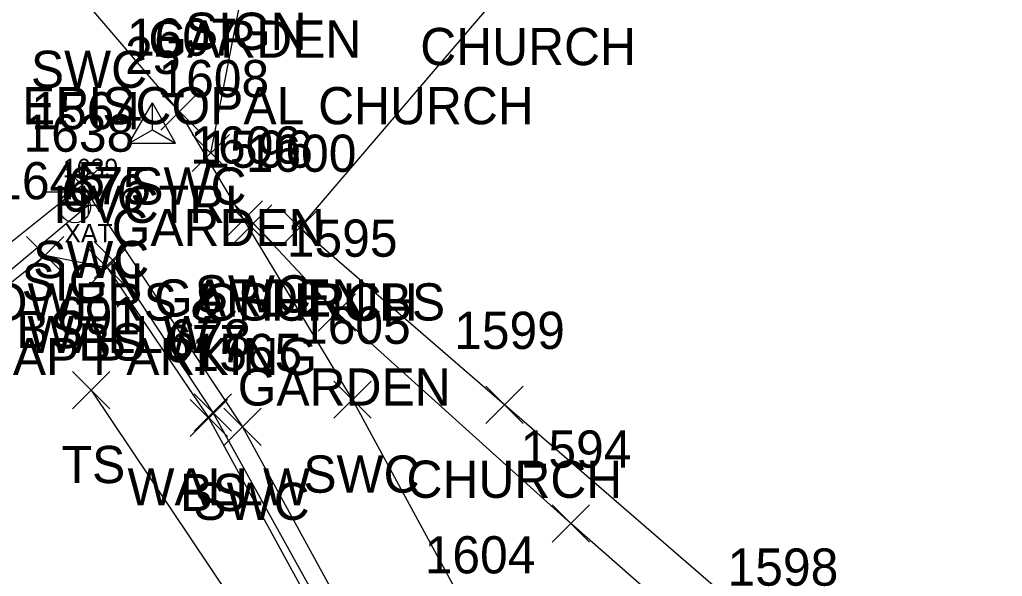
# Model space of a CAD drawing. Extents: x 1462668 to 1465147, y 550359 to 557351.
# Drawn here: x 1464726.3 to 1464779.1, y 552601.3 to 552631.2 of the extents above; entities that cross this region are included whole.
import ezdxf

# ---------------------------------------------------------------- set-up
doc = ezdxf.new("R2010")
doc.units = 0
for name, color, linetype in [('B_A', 7, 'Continuous'), ('B_I', 7, 'Continuous'), ('B_TIC', 7, 'Continuous'), ('BSUBM', 7, 'Continuous'), ('C_A', 7, 'Continuous'), ('C_I', 7, 'Continuous'), ('CPSM', 7, 'Continuous'), ('L_A', 7, 'Continuous'), ('L_C', 7, 'Continuous'), ('L_I', 7, 'Continuous'), ('L_TIC', 7, 'Continuous'), ('LAPB', 7, 'Continuous'), ('LBC', 7, 'Continuous'), ('LELB', 7, 'Continuous'), ('LW', 7, 'Continuous'), ('R_A', 7, 'Continuous'), ('R_I', 7, 'Continuous'), ('R_TIC', 7, 'Continuous'), ('RSW', 7, 'Continuous'), ('S_A', 7, 'Continuous'), ('S_C', 7, 'Continuous'), ('S_I', 7, 'Continuous'), ('SSGN', 7, 'Continuous')]:
    doc.layers.add(name, color=color, linetype=linetype)

msp = doc.modelspace()

# ---------------------------------------------------------------- linework, layer by layer
at = {"layer": 'B_TIC'}
msp.add_line((1464730.036, 552621.194), (1464730.111, 552621.194), dxfattribs=at)
for points in [[(1464730.032, 552620.694), (1464730.032, 552621.695)], [(1464729.532, 552621.194), (1464730.532, 552621.194)]]:
    msp.add_lwpolyline(points, dxfattribs=at)
at = {"layer": 'BSUBM'}
msp.add_lwpolyline([(1464730.032, 552621.194), (1464720.06, 552612.875), (1464719.571, 552613.799)], dxfattribs=at)
at = {"layer": 'CPSM'}
for p, q in [((1464732.218, 552624.525), (1464733.468, 552626.69)), ((1464732.218, 552624.525), (1464733.468, 552626.69)), ((1464732.218, 552624.525), (1464733.468, 552626.69)), ((1464732.218, 552624.525), (1464733.468, 552626.69)), ((1464732.218, 552624.525), (1464733.468, 552626.69)), ((1464732.218, 552624.525), (1464733.468, 552626.69)), ((1464732.218, 552624.525), (1464733.468, 552626.69)), ((1464734.718, 552624.525), (1464733.468, 552626.69)), ((1464733.468, 552625.246), (1464733.468, 552626.69)), ((1464734.718, 552624.525), (1464733.468, 552626.69)), ((1464733.468, 552625.246), (1464733.468, 552626.69)), ((1464734.718, 552624.525), (1464733.468, 552626.69)), ((1464733.468, 552625.246), (1464733.468, 552626.69)), ((1464734.718, 552624.525), (1464733.468, 552626.69)), ((1464733.468, 552625.246), (1464733.468, 552626.69)), ((1464734.718, 552624.525), (1464733.468, 552626.69)), ((1464733.468, 552625.246), (1464733.468, 552626.69)), ((1464734.718, 552624.525), (1464733.468, 552626.69)), ((1464733.468, 552625.246), (1464733.468, 552626.69)), ((1464734.718, 552624.525), (1464733.468, 552626.69)), ((1464733.468, 552625.246), (1464733.468, 552626.69)), ((1464732.218, 552624.525), (1464733.468, 552625.246)), ((1464732.218, 552624.525), (1464733.468, 552625.246)), ((1464732.218, 552624.525), (1464733.468, 552625.246)), ((1464732.218, 552624.525), (1464733.468, 552625.246)), ((1464732.218, 552624.525), (1464733.468, 552625.246)), ((1464732.218, 552624.525), (1464733.468, 552625.246)), ((1464732.218, 552624.525), (1464733.468, 552625.246)), ((1464733.468, 552625.246), (1464733.468, 552625.246)), ((1464733.468, 552625.246), (1464734.718, 552624.525)), ((1464733.468, 552625.246), (1464733.468, 552625.246)), ((1464733.468, 552625.246), (1464734.718, 552624.525)), ((1464733.468, 552625.246), (1464733.468, 552625.246)), ((1464733.468, 552625.246), (1464734.718, 552624.525)), ((1464733.468, 552625.246), (1464733.468, 552625.246)), ((1464733.468, 552625.246), (1464734.718, 552624.525)), ((1464733.468, 552625.246), (1464733.468, 552625.246)), ((1464733.468, 552625.246), (1464734.718, 552624.525)), ((1464733.468, 552625.246), (1464733.468, 552625.246)), ((1464733.468, 552625.246), (1464734.718, 552624.525)), ((1464733.468, 552625.246), (1464733.468, 552625.246)), ((1464733.468, 552625.246), (1464734.718, 552624.525)), ((1464732.218, 552624.525), (1464734.718, 552624.525)), ((1464732.218, 552624.525), (1464734.718, 552624.525)), ((1464732.218, 552624.525), (1464734.718, 552624.525)), ((1464732.218, 552624.525), (1464734.718, 552624.525)), ((1464732.218, 552624.525), (1464734.718, 552624.525)), ((1464732.218, 552624.525), (1464734.718, 552624.525)), ((1464732.218, 552624.525), (1464734.718, 552624.525))]:
    msp.add_line(p, q, dxfattribs=at)
at = {"layer": 'L_TIC'}
for points in [[(1464735.612, 552623), (1464737.612, 552625)], [(1464737.612, 552623), (1464735.612, 552625)], [(1464737.893, 552619.209), (1464739.893, 552621.209)], [(1464739.893, 552619.209), (1464737.893, 552621.209)], [(1464740.388, 552618.989), (1464742.388, 552620.989)], [(1464742.388, 552618.989), (1464740.388, 552620.989)], [(1464726.711, 552617.516), (1464728.711, 552619.516)], [(1464728.711, 552617.516), (1464726.711, 552619.516)], [(1464730.333, 552617.251), (1464732.333, 552619.251)], [(1464732.333, 552617.251), (1464730.333, 552619.251)], [(1464730.044, 552616.85), (1464732.044, 552618.85)], [(1464732.044, 552616.85), (1464730.044, 552618.85)], [(1464742.383, 552614.427), (1464744.383, 552616.427)], [(1464744.383, 552614.427), (1464742.383, 552616.427)], [(1464729.184, 552610.262), (1464731.184, 552612.262)], [(1464731.184, 552610.262), (1464729.184, 552612.262)], [(1464751.381, 552609.471), (1464753.381, 552611.471)], [(1464753.381, 552609.471), (1464751.381, 552611.471)], [(1464735.499, 552608.761), (1464737.499, 552610.761)], [(1464737.499, 552608.761), (1464735.499, 552610.761)], [(1464735.714, 552609.06), (1464737.714, 552611.06)], [(1464737.714, 552609.06), (1464735.714, 552611.06)], [(1464754.949, 552603.092), (1464756.949, 552605.092)], [(1464756.949, 552603.092), (1464754.949, 552605.092)]]:
    msp.add_lwpolyline(points, dxfattribs=at)
at = {"layer": 'LAPB'}
for points in [[(1464736.612, 552624), (1464738.58, 552634.123), (1464742.899, 552638.419), (1464745.491, 552645.804), (1464752.208, 552640.024)], [(1464776.357, 552584.991), (1464775.56, 552587.047), (1464772.856, 552589.851), (1464765.172, 552595.995), (1464755.949, 552604.092), (1464743.383, 552615.427), (1464738.893, 552620.209)]]:
    msp.add_lwpolyline(points, dxfattribs=at)
at = {"layer": 'LBC'}
msp.add_lwpolyline([(1464776.146, 552584.279), (1464776.627, 552584.057), (1464779.133, 552587.239), (1464767.064, 552597.75), (1464752.381, 552610.471), (1464741.388, 552619.989), (1464753.119, 552633.722)], dxfattribs=at)
at = {"layer": 'LELB'}
for points in [[(1464718.693, 552611.96), (1464719.673, 552612.828), (1464720.099, 552612.423), (1464727.711, 552618.516)], [(1464727.711, 552618.516), (1464731.044, 552617.85)], [(1464731.044, 552617.85), (1464736.499, 552609.761), (1464751.756, 552581.806), (1464758.939, 552567.828), (1464758.925, 552561.192), (1464773.846, 552531.15), (1464775.347, 552528.493), (1464776.146, 552528.739)], [(1464730.184, 552611.262), (1464740.854, 552595.339), (1464751.164, 552575.537), (1464756.986, 552560.471), (1464770.981, 552528.985)]]:
    msp.add_lwpolyline(points, dxfattribs=at)
at = {"layer": 'LW'}
msp.add_lwpolyline([(1464731.333, 552618.251), (1464736.714, 552610.06), (1464752.265, 552582.028), (1464759.617, 552567.889), (1464759.543, 552567.769), (1464759.286, 552561.73), (1464774.443, 552531.232), (1464775.339, 552529.246)], dxfattribs=at)
at = {"layer": 'R_TIC'}
for points in [[(1464733.922, 552625.228), (1464735.922, 552627.228)], [(1464735.922, 552625.228), (1464733.922, 552627.228)], [(1464728.701, 552621.278), (1464730.701, 552623.278)], [(1464730.701, 552621.278), (1464728.701, 552623.278)], [(1464737.38, 552619.431), (1464739.38, 552621.431)], [(1464739.38, 552619.431), (1464737.38, 552621.431)], [(1464743.218, 552609.747), (1464745.218, 552611.747)], [(1464745.218, 552609.747), (1464743.218, 552611.747)], [(1464737.311, 552608.285), (1464739.311, 552610.285)], [(1464739.311, 552608.285), (1464737.311, 552610.285)]]:
    msp.add_lwpolyline(points, dxfattribs=at)
at = {"layer": 'RSW'}
for points in [[(1464775.807, 552584.519), (1464771.583, 552588.062), (1464763.132, 552589.191), (1464750.918, 552598.411), (1464744.218, 552610.747), (1464738.38, 552620.431), (1464734.922, 552626.228), (1464729.578, 552632.499), (1464742.725, 552648.388), (1464749.662, 552642.471), (1464752.491, 552640.026)], [(1464714.198, 552620.992), (1464720.991, 552615.327), (1464729.701, 552622.278), (1464738.311, 552609.285), (1464745.711, 552595.757), (1464752.749, 552582.329), (1464763.891, 552561.338), (1464766.898, 552563.006), (1464756.115, 552584.097), (1464756.802, 552584.413), (1464762.846, 552572.931), (1464768.779, 552575.789)]]:
    msp.add_lwpolyline(points, dxfattribs=at)
at = {"layer": 'SSGN'}
for p, q in [((1464727.659, 552621.923), (1464730.992, 552621.923)), ((1464729.305, 552621.089), (1464729.305, 552621.089))]:
    msp.add_line(p, q, dxfattribs=at)
msp.add_circle((1464729.305, 552621.089), 0.833, dxfattribs=at)

# ---------------------------------------------------------------- texts
at = {"layer": 'B_A'}
msp.add_text('XAT', height=1, dxfattribs=at).set_placement((1464728.737, 552619.194))
at = {"layer": 'B_I'}
msp.add_text('1639', height=1, dxfattribs=at).set_placement((1464728.658, 552622.694))
at = {"layer": 'C_A'}
msp.add_text('HVCTRL', height=2, dxfattribs=at).set_placement((1464728.161, 552620.246))
msp.add_text('HVCTRL', height=2, dxfattribs=at).set_placement((1464728.161, 552620.246))
msp.add_text('HVCTRL', height=2, dxfattribs=at).set_placement((1464728.161, 552620.246))
msp.add_text('HVCTRL', height=2, dxfattribs=at).set_placement((1464728.161, 552620.246))
msp.add_text('HVCTRL', height=2, dxfattribs=at).set_placement((1464728.161, 552620.246))
msp.add_text('HVCTRL', height=2, dxfattribs=at).set_placement((1464728.161, 552620.246))
msp.add_text('HVCTRL', height=2, dxfattribs=at).set_placement((1464728.161, 552620.246))
at = {"layer": 'C_I'}
msp.add_text('25', height=2, dxfattribs=at).set_placement((1464732.003, 552628.246))
msp.add_text('25', height=2, dxfattribs=at).set_placement((1464732.003, 552628.246))
msp.add_text('25', height=2, dxfattribs=at).set_placement((1464732.003, 552628.246))
msp.add_text('25', height=2, dxfattribs=at).set_placement((1464732.003, 552628.246))
msp.add_text('25', height=2, dxfattribs=at).set_placement((1464732.003, 552628.246))
msp.add_text('25', height=2, dxfattribs=at).set_placement((1464732.003, 552628.246))
msp.add_text('25', height=2, dxfattribs=at).set_placement((1464732.003, 552628.246))
at = {"layer": 'L_A'}
for s, p in [('GARDEN', (1464733.25, 552629.123)), ('CHURCH', (1464747.859, 552628.722)), ('GARDEN', (1464731.281, 552619)), ('GARDEN', (1464733.562, 552615.209)), ('CHURCH', (1464736.128, 552614.989)), ('BS', (1464726.152, 552613.516)), ('WALLW', (1464726.75, 552613.251)), ('BS', (1464729.484, 552612.85)), ('GARDEN', (1464738.052, 552610.427)), ('TS', (1464728.594, 552606.262)), ('CHURCH', (1464747.121, 552605.471)), ('WALLW', (1464732.131, 552605.06)), ('BS', (1464734.94, 552604.761))]:
    msp.add_text(s, height=2, dxfattribs=at).set_placement(p)
at = {"layer": 'L_C'}
msp.add_text('FLOWERS & SHRUBS', height=2, dxfattribs=at).set_placement((1464721.557, 552615))
at = {"layer": 'L_I'}
for s, p in [('1608', (1464733.793, 552627)), ('1596', (1464736.145, 552623.209)), ('1600', (1464738.482, 552622.989)), ('1645', (1464724.971, 552621.516)), ('676', (1464728.579, 552620.85)), ('675', (1464728.923, 552621.251)), ('1595', (1464740.69, 552618.427)), ('691', (1464728.342, 552614.262)), ('1599', (1464749.68, 552613.471)), ('678', (1464734.305, 552613.06)), ('677', (1464734.09, 552612.761)), ('1594', (1464753.256, 552607.092)), ('1598', (1464764.371, 552600.75))]:
    msp.add_text(s, height=2, dxfattribs=at).set_placement(p)
at = {"layer": 'R_A'}
for p in [(1464726.941, 552627.499), (1464732.284, 552621.228), (1464727.063, 552617.278), (1464735.742, 552615.431), (1464741.58, 552605.747), (1464735.674, 552604.285)]:
    msp.add_text('SWC', height=2, dxfattribs=at).set_placement(p)
at = {"layer": 'R_I'}
for s, p in [('1607', (1464732.103, 552629.228)), ('1564', (1464726.961, 552625.278)), ('1606', (1464735.506, 552623.431)), ('1605', (1464741.399, 552613.747)), ('1565', (1464735.571, 552612.285)), ('1604', (1464748.099, 552601.411))]:
    msp.add_text(s, height=2, dxfattribs=at).set_placement(p)
at = {"layer": 'S_A'}
for p in [(1464735.218, 552629.544), (1464726.443, 552616.069)]:
    msp.add_text('SIGN', height=2, dxfattribs=at).set_placement(p)
at = {"layer": 'S_C'}
for s, p in [('THE EPISCOPAL CHURCH', (1464720.376, 552625.544)), ('HANDICAP PARKING', (1464715.719, 552612.069))]:
    msp.add_text(s, height=2, dxfattribs=at).set_placement(p)
at = {"layer": 'S_I'}
msp.add_text('1638', height=2, dxfattribs=at).set_placement((1464726.546, 552624.069))

doc.saveas('drawing.dxf')
